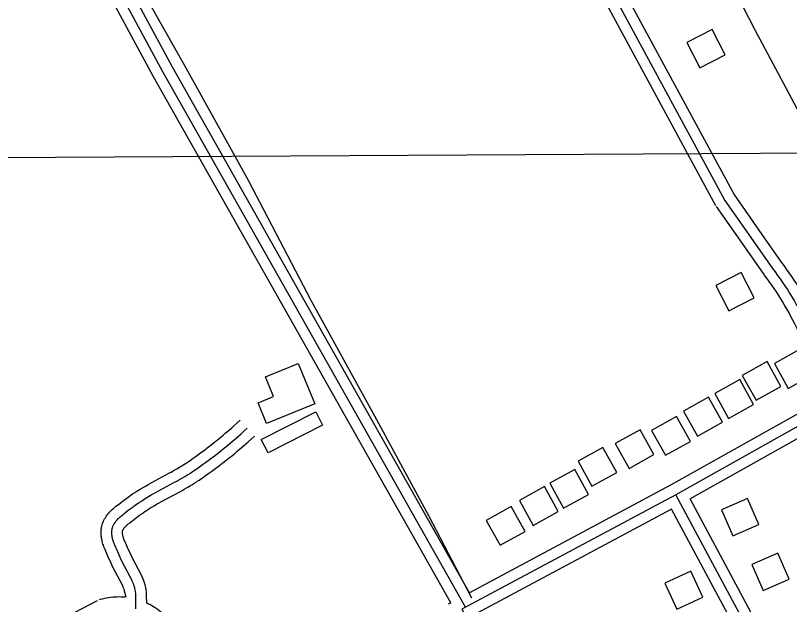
# Model space of a CAD drawing. Extents: x 3477039 to 3515015, y 546746 to 572297.
# Drawn here: x 3482547 to 3483632, y 563610 to 564436 of the extents above; entities that cross this region are included whole.
import ezdxf

# ---------------------------------------------------------------- set-up
doc = ezdxf.new("R2010")
doc.units = 0
for name, color, linetype in [('V-BLDG-OTLN', 7, 'Continuous'), ('V-GRID-MAJR', 7, 'Continuous'), ('V-ROAD-CNTR', 7, 'Continuous'), ('V-TOPO-SHOR', 7, 'Continuous')]:
    doc.layers.add(name, color=color, linetype=linetype)

msp = doc.modelspace()

# ---------------------------------------------------------------- linework, layer by layer
at = {"layer": 'V-BLDG-OTLN'}
for points in [[(3483541.7, 564380.8), (3483523.4, 564416.4), (3483487.9, 564398.1), (3483506.1, 564362.5)], [(3483582.4, 564039.8), (3483564.1, 564075.4), (3483528.5, 564057.1), (3483546.8, 564021.5)], [(3483630, 563912.8), (3483665, 563932.2), (3483645.6, 563967.1), (3483610.6, 563947.7)], [(3482966.3, 563891.2), (3482898.7, 563863.5), (3482886.8, 563892.5), (3482908.4, 563901.4), (3482897.1, 563929), (3482943.1, 563947.8)], [(3483584.9, 563896), (3483619.8, 563915.4), (3483600.4, 563950.4), (3483565.5, 563931)], [(3483546.4, 563870.7), (3483581.4, 563890.1), (3483562, 563925.1), (3483527, 563905.7)], [(3483502.6, 563845.9), (3483537.6, 563865.3), (3483518.2, 563900.3), (3483483.2, 563880.9)], [(3482977.1, 563861), (3482900.7, 563822.4), (3482891.2, 563841.2), (3482967.6, 563879.8)], [(3483457.8, 563818.9), (3483492.8, 563838.3), (3483473.4, 563873.2), (3483438.4, 563853.8)], [(3483406.8, 563800.4), (3483441.7, 563819.8), (3483422.3, 563854.8), (3483387.4, 563835.4)], [(3483354.7, 563775.5), (3483389.6, 563794.9), (3483370.2, 563829.9), (3483335.3, 563810.5)], [(3483315, 563744.6), (3483350, 563764), (3483330.6, 563799), (3483295.6, 563779.6)], [(3483272.6, 563720.6), (3483307.6, 563740), (3483288.2, 563775), (3483253.2, 563755.6)], [(3483536.2, 563742.3), (3483552.2, 563705.7), (3483588.9, 563721.8), (3483572.8, 563758.4)], [(3483226, 563692.6), (3483261, 563712), (3483241.6, 563746.9), (3483206.6, 563727.5)], [(3483578.7, 563665.6), (3483594.7, 563629), (3483631.4, 563645.1), (3483615.3, 563681.7)], [(3483510.1, 563619.9), (3483493.3, 563656.2), (3483457, 563639.4), (3483473.9, 563603.1)]]:
    msp.add_lwpolyline(points, close=True, dxfattribs=at)
at = {"layer": 'V-GRID-MAJR'}
msp.add_spline([(3481202, 564229.3), (3486474.8, 564258.8), (3491747.6, 564289.1), (3497020.4, 564320.1), (3502293.2, 564352), (3507566, 564384.6), (3512838.8, 564417.9)], degree=3, dxfattribs=at)
at = {"layer": 'V-ROAD-CNTR'}
for points in [[(3483177.5, 563605.8), (3482753.3, 564357), (3482403.3, 565004.4), (3482242, 565301.9), (3481985.2, 565763.9), (3481928.1, 565892.1), (3481863.8, 565995.7), (3481591.8, 566504.3), (3481336, 566966.8), (3481215.6, 567196.3), (3481182.6, 567254.7)], [(3482943.4, 565306.5), (3483230.3, 564782.7), (3483554.4, 564183.6)], [(3482917.1, 565292.1), (3483204, 564768.3), (3483528, 564169.3)], [(3482930.2, 565299.3), (3483217.2, 564775.5), (3483541.2, 564176.4)], [(3483156.9, 563611.8), (3482740.1, 564349.7), (3482390.1, 564997.3), (3482384.1, 565008.4)], [(3483183.3, 563626), (3482766.4, 564364.2), (3482428.1, 564990.1)], [(3483553.5, 564185), (3483593.1, 564128.4), (3483620.2, 564089.6)], [(3483541.2, 564176.4), (3483580.8, 564119.8), (3483607.9, 564081)], [(3483528.9, 564167.8), (3483568.5, 564111.2), (3483595.6, 564072.4)], [(3483619.9, 564090), (3483623.6, 564085.1), (3483627.2, 564080), (3483630.9, 564075), (3483634.4, 564069.8), (3483637.9, 564064.7), (3483641.3, 564059.4), (3483644.6, 564054.2), (3483647.9, 564048.8), (3483651.1, 564043.5), (3483654.2, 564038.1), (3483657.3, 564032.6), (3483660.3, 564027.2), (3483663.2, 564021.7), (3483666, 564016.1), (3483668.8, 564010.5), (3483671.5, 564004.9), (3483674.1, 563999.2), (3483676.7, 563993.5), (3483679.1, 563987.8), (3483681.5, 563982), (3483682.7, 563979.2)], [(3483607.9, 564081), (3483611.5, 564076.2), (3483615.1, 564071.3), (3483618.6, 564066.4), (3483622, 564061.4), (3483625.4, 564056.4), (3483628.7, 564051.3), (3483631.9, 564046.2), (3483635.1, 564041.1), (3483638.2, 564035.9), (3483641.2, 564030.6), (3483644.2, 564025.4), (3483647.1, 564020.1), (3483649.9, 564014.7), (3483652.6, 564009.4), (3483655.3, 564003.9), (3483657.9, 563998.5), (3483660.5, 563993), (3483662.9, 563987.5), (3483665.3, 563981.9), (3483667.6, 563976.4), (3483668.7, 563973.6)], [(3483595.9, 564072), (3483599.5, 564067.2), (3483602.9, 564062.5), (3483606.3, 564057.7), (3483609.6, 564052.9), (3483612.9, 564048.1), (3483616.1, 564043.2), (3483619.2, 564038.3), (3483622.3, 564033.3), (3483625.3, 564028.3), (3483628.2, 564023.2), (3483631.1, 564018.1), (3483633.8, 564013), (3483636.6, 564007.8), (3483639.2, 564002.6), (3483641.8, 563997.4), (3483644.3, 563992.1), (3483646.8, 563986.8), (3483649.2, 563981.5), (3483651.5, 563976.1), (3483653.7, 563970.7), (3483654.8, 563968)], [(3483708.9, 563896.4), (3483472.3, 563763.6), (3483172.6, 563603.2), (3483394.3, 563185.4), (3483620.7, 562774.1), (3483754.1, 562520), (3483931.5, 562203.5), (3483969.4, 562115.4), (3484084, 561901.7), (3484247.8, 561597.5), (3484379.8, 561352.4), (3484495.3, 561137.1), (3484539.7, 561072.1)], [(3483686.9, 563901.3), (3483465.1, 563776.8), (3483183.3, 563626)], [(3483696.9, 563872.5), (3483492.5, 563757.7)], [(3482783.6, 563806.5), (3482786.4, 563808.4), (3482791.4, 563811.8), (3482796, 563815), (3482800.3, 563818), (3482804.3, 563820.9), (3482808, 563823.6), (3482811.5, 563826.2), (3482814.7, 563828.7), (3482817.8, 563831), (3482820.6, 563833.2), (3482825.8, 563837.3), (3482830.4, 563841), (3482834.4, 563844.3), (3482837.8, 563847.1), (3482840.8, 563849.7), (3482846.1, 563854.2), (3482850, 563857.6), (3482852.9, 563860.2), (3482857.2, 563864.1), (3482861.6, 563868.1)], [(3482791.8, 563794), (3482794.8, 563796), (3482799.9, 563799.4), (3482804.6, 563802.7), (3482809, 563805.8), (3482813.1, 563808.8), (3482816.9, 563811.6), (3482820.5, 563814.2), (3482823.8, 563816.7), (3482826.9, 563819.1), (3482829.8, 563821.3), (3482835.2, 563825.6), (3482839.9, 563829.4), (3482843.9, 563832.7), (3482847.5, 563835.7), (3482850.5, 563838.3), (3482855.9, 563842.8), (3482859.9, 563846.3), (3482862.9, 563849), (3482867.3, 563853), (3482871.7, 563857)], [(3482800.1, 563781.5), (3482803.1, 563783.5), (3482808.4, 563787), (3482813.2, 563790.4), (3482817.7, 563793.6), (3482821.9, 563796.6), (3482825.9, 563799.5), (3482829.5, 563802.2), (3482832.9, 563804.8), (3482836.1, 563807.2), (3482839.1, 563809.5), (3482844.6, 563813.9), (3482849.3, 563817.7), (3482853.5, 563821.1), (3482857.1, 563824.2), (3482860.3, 563826.8), (3482865.7, 563831.5), (3482869.8, 563835.1), (3482872.8, 563837.8), (3482877.4, 563841.9), (3482881.8, 563845.9)], [(3482701.9, 563620.1), (3482699.1, 563630.1), (3482698.9, 563630.9), (3482698.6, 563631.8), (3482698.3, 563632.5), (3482697.7, 563634.2), (3482697.1, 563635.7), (3482696.6, 563636.8), (3482683.3, 563662.1), (3482680.4, 563668.4), (3482676.3, 563677.5), (3482672.2, 563686.6), (3482671.4, 563688.6), (3482670.6, 563690.6), (3482669.9, 563692.6), (3482669.3, 563694.4), (3482668.8, 563696.2), (3482668.4, 563698), (3482668, 563699.6), (3482667.6, 563701.2), (3482667.4, 563702.7), (3482667.2, 563704.2), (3482667, 563705.5), (3482666.9, 563706.8), (3482666.8, 563708.1), (3482666.7, 563709.3), (3482666.7, 563711.5), (3482666.8, 563713.5), (3482667, 563715.2), (3482667.2, 563716.8), (3482667.4, 563718.2), (3482667.7, 563719.5), (3482668.2, 563721.5), (3482668.7, 563723.1), (3482669.2, 563724.4), (3482669.9, 563726.2), (3482670.7, 563727.9), (3482671.7, 563729.7), (3482672.7, 563731.3), (3482673.6, 563732.8), (3482674.5, 563734.1), (3482675.4, 563735.2), (3482676.3, 563736.3), (3482677.1, 563737.3), (3482678.6, 563739), (3482680, 563740.5), (3482681.2, 563741.7), (3482682.3, 563742.7), (3482684.1, 563744.4), (3482685.5, 563745.6), (3482687.5, 563747.3), (3482689.5, 563748.9), (3482692.9, 563751.4), (3482695.8, 563753.6), (3482698.3, 563755.6), (3482702.8, 563758.9), (3482706.3, 563761.4), (3482708.9, 563763.2), (3482710.9, 563764.6), (3482713.9, 563766.6), (3482717, 563768.6), (3482719.2, 563770), (3482721.5, 563771.4), (3482725.7, 563773.9), (3482729.7, 563776.2), (3482733.4, 563778.3), (3482736.9, 563780.3), (3482762.6, 563794.2), (3482765.7, 563795.9), (3482768.3, 563797.4), (3482773, 563800), (3482776.4, 563802.1), (3482779, 563803.6), (3482780.9, 563804.8), (3482783.8, 563806.7)], [(3482715.3, 563603.3), (3482715.6, 563617.6), (3482715.6, 563619.4), (3482715.6, 563621), (3482715.5, 563622.3), (3482715.4, 563623.5), (3482715.2, 563625.6), (3482715.1, 563627.2), (3482714.9, 563628.3), (3482714.6, 563630.1), (3482714.2, 563631.9), (3482713.9, 563633.1), (3482713.5, 563634.3), (3482713.2, 563635.5), (3482712.8, 563636.6), (3482712.4, 563637.6), (3482711.7, 563639.7), (3482710.9, 563641.6), (3482710.1, 563643.3), (3482696.8, 563668.7), (3482694, 563674.6), (3482690, 563683.6), (3482686, 563692.6), (3482685.3, 563694.3), (3482684.7, 563695.9), (3482684.1, 563697.4), (3482683.7, 563698.9), (3482683.3, 563700.3), (3482682.9, 563701.6), (3482682.6, 563702.8), (3482682.4, 563704), (3482682.2, 563705.1), (3482682, 563706.1), (3482681.9, 563707.1), (3482681.8, 563708), (3482681.8, 563708.9), (3482681.7, 563709.7), (3482681.7, 563711.2), (3482681.8, 563712.5), (3482681.9, 563713.6), (3482682, 563714.6), (3482682.2, 563715.4), (3482682.3, 563716.1), (3482682.6, 563717.4), (3482682.9, 563718.3), (3482683.2, 563719), (3482683.6, 563720.1), (3482684.1, 563721.1), (3482684.7, 563722.3), (3482685.4, 563723.4), (3482686, 563724.4), (3482686.7, 563725.3), (3482687.3, 563726.1), (3482687.9, 563726.9), (3482688.5, 563727.6), (3482689.7, 563728.9), (3482690.7, 563730), (3482691.6, 563730.9), (3482692.5, 563731.7), (3482694, 563733.1), (3482695.2, 563734.1), (3482697, 563735.6), (3482698.8, 563737), (3482702, 563739.5), (3482704.8, 563741.7), (3482707.3, 563743.6), (3482711.7, 563746.8), (3482714.9, 563749.2), (3482717.4, 563750.9), (3482719.3, 563752.2), (3482722.2, 563754.1), (3482725, 563755.9), (3482727.2, 563757.3), (3482729.2, 563758.6), (3482733.3, 563761), (3482737.1, 563763.2), (3482740.7, 563765.2), (3482744.1, 563767.1), (3482769.8, 563781), (3482773, 563782.8), (3482775.7, 563784.3), (3482780.6, 563787.1), (3482784.2, 563789.2), (3482786.8, 563790.9), (3482788.8, 563792.1), (3482791.8, 563794)], [(3482730.8, 563612.6), (3482730.5, 563621.5), (3482730.5, 563623.1), (3482730.4, 563624.6), (3482730.2, 563627.2), (3482729.9, 563629.2), (3482729.7, 563630.8), (3482729.3, 563633), (3482728.8, 563635.3), (3482728.4, 563637), (3482727.9, 563638.5), (3482727.5, 563640), (3482727, 563641.4), (3482726.5, 563642.8), (3482725.6, 563645.2), (3482724.7, 563647.5), (3482723.6, 563649.9), (3482710.2, 563675.3), (3482707.7, 563680.8), (3482703.7, 563689.7), (3482699.8, 563698.6), (3482699.2, 563699.9), (3482698.7, 563701.1), (3482698.3, 563702.2), (3482698, 563703.3), (3482697.7, 563704.3), (3482697.5, 563705.2), (3482697.3, 563706), (3482697.1, 563706.8), (3482697, 563707.5), (3482696.9, 563708.1), (3482696.8, 563708.7), (3482696.8, 563709.2), (3482696.8, 563709.7), (3482696.7, 563710), (3482696.7, 563710.9), (3482696.8, 563711.5), (3482696.8, 563711.9), (3482696.9, 563712.3), (3482696.9, 563712.7), (3482696.9, 563712.8), (3482697.1, 563713.3), (3482697.2, 563713.6), (3482697.2, 563713.6), (3482697.3, 563713.9), (3482697.4, 563714.2), (3482697.8, 563714.8), (3482698.1, 563715.4), (3482698.5, 563716), (3482698.8, 563716.5), (3482699.2, 563717), (3482699.6, 563717.5), (3482699.9, 563717.9), (3482700.7, 563718.8), (3482701.5, 563719.5), (3482702.1, 563720.2), (3482702.7, 563720.8), (3482703.9, 563721.9), (3482704.8, 563722.7), (3482706.4, 563723.9), (3482708, 563725.2), (3482711.1, 563727.6), (3482713.9, 563729.8), (3482716.3, 563731.6), (3482720.5, 563734.7), (3482723.6, 563736.9), (3482726, 563738.6), (3482727.7, 563739.8), (3482730.4, 563741.5), (3482733.1, 563743.3), (3482735.1, 563744.5), (3482737, 563745.7), (3482740.9, 563748.1), (3482744.6, 563750.2), (3482748.1, 563752.2), (3482751.3, 563754), (3482777, 563767.8), (3482780.3, 563769.7), (3482783.1, 563771.3), (3482788.1, 563774.1), (3482791.9, 563776.4), (3482794.7, 563778.1), (3482796.8, 563779.4), (3482799.9, 563781.4)], [(3483915, 562953.5), (3483844.6, 563077.9), (3483722.8, 563294.1), (3483599.9, 563525.4), (3483472.3, 563763.6)], [(3483691.4, 563385.1), (3483613.1, 563532.5), (3483492.5, 563757.7)], [(3483466.2, 563743.3), (3483192.8, 563597), (3483407.5, 563192.5), (3483627.4, 562792.9)], [(3483894.8, 562958.7), (3483831.5, 563070.5), (3483709.7, 563286.9), (3483586.7, 563518.4), (3483466.2, 563743.3)], [(3482701, 563619.7), (3482698, 563619.9), (3482695, 563620.1), (3482692, 563620.2), (3482689.1, 563620.1), (3482686.1, 563620), (3482683.1, 563619.8), (3482680.2, 563619.5), (3482677.2, 563619.1), (3482674.3, 563618.6), (3482671.3, 563618), (3482668.4, 563617.3), (3482665.6, 563616.5), (3482663.8, 563616)], [(3482661.2, 563614.9), (3482216.3, 563382.8)], [(3482754.2, 563595.8), (3482752.1, 563597.6), (3482749.9, 563599.5), (3482747.5, 563601.4), (3482745.1, 563603.1), (3482742.6, 563604.8), (3482740.1, 563606.4), (3482737.6, 563607.9), (3482735, 563609.4), (3482732.3, 563610.7), (3482730.3, 563611.7)], [(3483156.9, 563611.8), (3483153.4, 563609.9)]]:
    msp.add_lwpolyline(points, dxfattribs=at)
at = {"layer": 'V-TOPO-SHOR'}
for points in [[(3483186.4, 563618.6), (3483126.1, 563734.1), (3483050.6, 563873.7), (3482961.8, 564035.1), (3482873.5, 564204.2), (3482785.9, 564362.1), (3482698.7, 564517.1), (3482611.7, 564679.7), (3482521.7, 564848.8), (3482442.2, 564996.7)], [(3483719, 564169.2), (3483653.4, 564284.7), (3483583.1, 564416.1), (3483501.3, 564575.1), (3483420.6, 564714.8)]]:
    msp.add_lwpolyline(points, dxfattribs=at)

doc.saveas('drawing.dxf')
